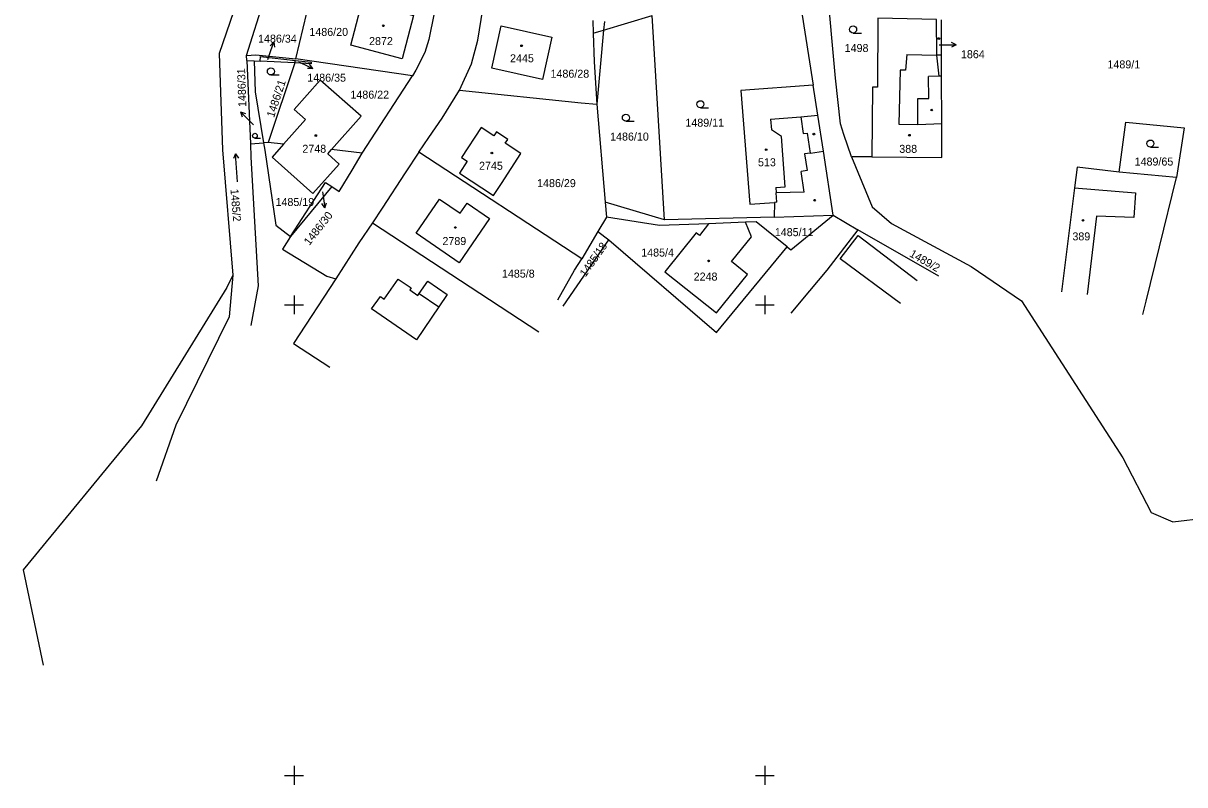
# Model space of a CAD drawing. Extents: x -779302 to -774398, y -1144902 to -1142831.
# Drawn here: x -777657.5 to -777410.8, y -1144102 to -1143940.2 of the extents above; entities that cross this region are included whole.
import ezdxf

# ---------------------------------------------------------------- set-up
doc = ezdxf.new("R2010")
doc.units = 0
for name, color, linetype in [('hektosit - Vrstva 5', 7, 'Continuous'), ('Hranice parcel', 7, 'Continuous'), ('Parcelní čísla', 7, 'Continuous'), ('Pop  PČ popisy', 7, 'Continuous'), ('Vnitřní kresba', 7, 'Continuous'), ('Značky budov', 7, 'Continuous'), ('Značky kultur', 7, 'Continuous')]:
    doc.layers.add(name, color=color, linetype=linetype)

msp = doc.modelspace()

# ---------------------------------------------------------------- linework, layer by layer
at = {"layer": 'hektosit - Vrstva 5'}
for p, q in [((-777600, -1143998), (-777600, -1144002)), ((-777500, -1143998), (-777500, -1144002)), ((-777602, -1144000), (-777598, -1144000)), ((-777502, -1144000), (-777498, -1144000)), ((-777600, -1144098), (-777600, -1144102)), ((-777500, -1144098), (-777500, -1144102)), ((-777602, -1144100), (-777598, -1144100)), ((-777502, -1144100), (-777498, -1144100))]:
    msp.add_line(p, q, dxfattribs=at)
at = {"layer": 'Hranice parcel'}
for p, q in [((-777610.11, -1143947), (-777604.83, -1143930.41)), ((-777599.61, -1143947.71), (-777595.69, -1143931.03)), ((-777521.32, -1143981.98), (-777523.95, -1143938.51)), ((-777492.29, -1143937.13), (-777489.74, -1143953.34)), ((-777536.53, -1143939.56), (-777536.43, -1143942.28)), ((-777610.11, -1143947), (-777608.1, -1143946.91)), ((-777610.06, -1143948.1), (-777610.11, -1143947)), ((-777610.06, -1143948.1), (-777609.28, -1143965.78)), ((-777610.06, -1143948.1), (-777608.45, -1143948.17)), ((-777608.45, -1143948.17), (-777607.23, -1143948.23)), ((-777608.1, -1143946.91), (-777599.61, -1143947.71)), ((-777599.81, -1143948.56), (-777607.23, -1143948.23)), ((-777599.81, -1143948.56), (-777605.49, -1143965.54)), ((-777599.81, -1143948.56), (-777599.7, -1143948.08)), ((-777574.85, -1143951.34), (-777599.61, -1143947.71)), ((-777585.5, -1143967.77), (-777574.85, -1143951.34)), ((-777462.43, -1143951.45), (-777462.93, -1143951.45)), ((-777535.65, -1143957.4), (-777533.91, -1143978.23)), ((-777609.28, -1143965.78), (-777606.48, -1143965.6)), ((-777605.49, -1143965.54), (-777606.48, -1143965.6)), ((-777602.23, -1143965.9), (-777605.49, -1143965.54)), ((-777585.5, -1143967.77), (-777592.03, -1143967.04)), ((-777538.87, -1143990.25), (-777573.5, -1143967.56)), ((-777477.24, -1143968.59), (-777481.58, -1143968.55)), ((-777412.57, -1143972.94), (-777424.73, -1143971.85)), ((-777592, -1143974.88), (-777600.73, -1143985.51)), ((-777521.32, -1143981.98), (-777533.91, -1143978.23)), ((-777533.91, -1143978.23), (-777533.62, -1143981.38)), ((-777497.98, -1143981.37), (-777485.45, -1143980.98)), ((-777485.45, -1143980.98), (-777480.26, -1143984.1)), ((-777583.34, -1143982.59), (-777548.02, -1144005.72)), ((-777533.62, -1143981.38), (-777535.46, -1143984.43)), ((-777522.37, -1143983.19), (-777533.62, -1143981.38)), ((-777511.99, -1143982.77), (-777522.37, -1143983.19)), ((-777497.98, -1143981.37), (-777521.32, -1143981.98)), ((-777504.13, -1143982.45), (-777511.99, -1143982.77)), ((-777501.82, -1143982.36), (-777504.13, -1143982.45)), ((-777495.24, -1143987.67), (-777501.82, -1143982.36)), ((-777535.46, -1143984.43), (-777538.87, -1143990.25)), ((-777535.46, -1143984.43), (-777533.13, -1143986.17)), ((-777463.05, -1143993.95), (-777480.26, -1143984.1)), ((-777542.83, -1144000.32), (-777533.13, -1143986.17)), ((-777533.13, -1143986.17), (-777510.23, -1144005.9)), ((-777510.23, -1144005.9), (-777495.24, -1143987.67)), ((-777613.01, -1143993.74), (-777613.76, -1144002.59))]:
    msp.add_line(p, q, dxfattribs=at)
for points in [[(-777609.79, -1143928.82), (-777615.93, -1143946.59), (-777615.23, -1143967.07), (-777613.01, -1143993.74)], [(-777481.58, -1143968.55), (-777483.22, -1143963.84), (-777483.95, -1143961.55), (-777484.96, -1143951.84), (-777486.85, -1143931.42)], [(-777569.92, -1143933.75), (-777570.21, -1143938.03), (-777571.39, -1143943.64), (-777572.23, -1143946.4), (-777574.1, -1143950.18), (-777574.85, -1143951.34)], [(-777577.07, -1143947.74), (-777587.96, -1143944.87), (-777585.52, -1143935.63), (-777574.61, -1143938.51), (-777577.07, -1143947.74)], [(-777564.88, -1143954.4), (-777562.32, -1143948.83), (-777560.96, -1143943.75), (-777559.88, -1143937.19)], [(-777536.43, -1143942.28), (-777534.24, -1143941.62), (-777523.95, -1143938.51)], [(-777558.02, -1143949.7), (-777556.04, -1143940.71), (-777545.24, -1143943.13), (-777547.25, -1143952.1), (-777558.02, -1143949.7)], [(-777463.49, -1143939.4), (-777476, -1143939.12), (-777476.05, -1143953.74), (-777477.1, -1143953.73), (-777477.24, -1143968.59)], [(-777462.93, -1143951.45), (-777463.45, -1143946.96), (-777463.49, -1143939.4)], [(-777462.43, -1143951.45), (-777462.45, -1143946.98), (-777462.49, -1143939.42)], [(-777536.43, -1143942.28), (-777536.22, -1143948.39), (-777535.65, -1143957.4)], [(-777608.45, -1143948.17), (-777608.24, -1143954.74), (-777606.48, -1143965.6)], [(-777607.23, -1143948.23), (-777607.11, -1143947.25), (-777599.7, -1143948.08)], [(-777599.7, -1143948.08), (-777596.35, -1143948.45), (-777596.4, -1143948.77), (-777599.81, -1143948.56)], [(-777592.03, -1143967.04), (-777585.75, -1143959.95), (-777594.47, -1143952.26), (-777599.98, -1143958.47), (-777597.55, -1143960.64), (-777602.23, -1143965.9)], [(-777489.74, -1143953.34), (-777505.07, -1143954.46), (-777503.2, -1143978.6), (-777497.92, -1143978.24), (-777497.98, -1143981.37)], [(-777485.45, -1143980.98), (-777487.53, -1143967.33), (-777488.73, -1143959.74), (-777489.74, -1143953.34)], [(-777477.24, -1143968.59), (-777462.41, -1143968.73), (-777462.41, -1143961.51), (-777462.43, -1143951.45)], [(-777573.5, -1143967.56), (-777571.37, -1143964.42), (-777568.52, -1143960.36), (-777564.88, -1143954.4)], [(-777564.88, -1143954.4), (-777539, -1143957.11), (-777535.65, -1143957.4)], [(-777424.73, -1143971.85), (-777423.31, -1143961.18), (-777410.93, -1143962.41), (-777412.57, -1143972.94)], [(-777554.61, -1143964.85), (-777557, -1143963.23), (-777557.57, -1143964.09), (-777560.23, -1143962.34), (-777564.43, -1143968.71), (-777563.23, -1143969.49), (-777564.88, -1143972.01), (-777557.61, -1143976.76), (-777555.96, -1143974.24), (-777551.83, -1143967.87), (-777555.16, -1143965.68), (-777554.61, -1143964.85)], [(-777609.28, -1143965.78), (-777609.16, -1143968.64), (-777607.6, -1143995.95), (-777609.19, -1144004.38)], [(-777606.48, -1143965.6), (-777606.23, -1143967.17), (-777603.89, -1143983.05), (-777600.73, -1143985.51)], [(-777602.23, -1143965.9), (-777604.63, -1143968.6), (-777595.99, -1143976.35), (-777590.45, -1143970.1), (-777592.85, -1143967.96), (-777592.03, -1143967.04)], [(-777592, -1143974.88), (-777590.41, -1143975.94), (-777587.69, -1143971.42), (-777585.5, -1143967.77)], [(-777573.5, -1143967.56), (-777576.4, -1143971.94), (-777581.32, -1143979.45), (-777583.34, -1143982.59)], [(-777481.58, -1143968.55), (-777477.17, -1143979.2), (-777473.05, -1143982.72), (-777456.14, -1143991.88), (-777445.46, -1143999.14), (-777423.92, -1144032.56), (-777417.93, -1144044.16), (-777413.32, -1144046.11), (-777406.13, -1144045.3), (-777379.07, -1144045.85)], [(-777424.73, -1143971.85), (-777433.65, -1143970.77), (-777434.18, -1143975.17), (-777436.99, -1143997.24)], [(-777419.7, -1144002.05), (-777418.99, -1143999.25), (-777416.17, -1143987.69), (-777412.57, -1143972.94)], [(-777600.73, -1143985.51), (-777593.33, -1143973.99), (-777592, -1143974.88)], [(-777564.96, -1143991.12), (-777574.07, -1143984.8), (-777569.14, -1143977.55), (-777564.7, -1143980.56), (-777563.25, -1143978.42), (-777558.45, -1143981.65), (-777564.96, -1143991.12)], [(-777495.24, -1143987.67), (-777494.46, -1143988.3), (-777485.45, -1143980.98)], [(-777583.34, -1143982.59), (-777586.26, -1143986.86), (-777591.14, -1143994.49)], [(-777511.99, -1143982.77), (-777513.87, -1143985.29), (-777514.55, -1143984.74)], [(-777507.06, -1143990.79), (-777502.81, -1143985.57), (-777504.13, -1143982.45)], [(-777600.73, -1143985.51), (-777602.44, -1143988.17), (-777593.04, -1143993.91), (-777591.14, -1143994.49)], [(-777514.55, -1143984.74), (-777521.21, -1143993), (-777510.26, -1144001.69), (-777503.64, -1143993.55), (-777507.06, -1143990.79)], [(-777480.26, -1143984.1), (-777486.85, -1143992.66), (-777490.53, -1143997.04), (-777494.49, -1144001.76)], [(-777543.95, -1143998.98), (-777540.43, -1143992.65), (-777538.87, -1143990.25)], [(-777613.01, -1143993.74), (-777614.26, -1143996.31), (-777632.39, -1144025.74), (-777657.54, -1144056.3), (-777653.31, -1144076.59)], [(-777591.14, -1143994.49), (-777600.14, -1144008.25), (-777592.38, -1144013.24)], [(-777567.47, -1143997.81), (-777569.25, -1144000.43), (-777574.02, -1144007.43), (-777583.53, -1144000.88), (-777581.67, -1143998.25), (-777580.89, -1143998.79), (-777577.92, -1143994.54), (-777575.14, -1143996.43), (-777575.42, -1143996.84), (-777573.68, -1143998.02), (-777573.4, -1143997.61), (-777571.61, -1143994.99), (-777567.47, -1143997.81)], [(-777613.76, -1144002.59), (-777625.14, -1144025.57), (-777629.33, -1144037.46)]]:
    msp.add_lwpolyline(points, dxfattribs=at)
at = {"layer": 'Pop  PČ popisy'}
for p, q in [((-777605.29, -1143947), (-777604.31, -1143944.16)), ((-777604.31, -1143944.16), (-777605.11, -1143944.95)), ((-777604.31, -1143944.16), (-777604.17, -1143945.27)), ((-777462.95, -1143944.75), (-777462.33, -1143944.76)), ((-777462.33, -1143944.76), (-777459.33, -1143944.76)), ((-777459.33, -1143944.76), (-777460.33, -1143944.26)), ((-777459.33, -1143944.76), (-777460.33, -1143945.26)), ((-777605.6, -1143947.9), (-777605.29, -1143947)), ((-777598.96, -1143948.45), (-777598.74, -1143948.54)), ((-777598.74, -1143948.54), (-777596, -1143949.76)), ((-777596, -1143949.76), (-777596.71, -1143948.9)), ((-777596, -1143949.76), (-777597.12, -1143949.81)), ((-777609.23, -1143961.15), (-777611.35, -1143959.03)), ((-777611.35, -1143959.03), (-777610.29, -1143959.38)), ((-777611.35, -1143959.03), (-777611, -1143960.09)), ((-777608.65, -1143961.73), (-777609.23, -1143961.15)), ((-777593.98, -1143976), (-777593.91, -1143976.43)), ((-777593.44, -1143979.39), (-777594.09, -1143978.48)), ((-777593.91, -1143976.43), (-777593.44, -1143979.39)), ((-777593.44, -1143979.39), (-777593.1, -1143978.33))]:
    msp.add_line(p, q, dxfattribs=at)
at = {"layer": 'Vnitřní kresba'}
for p, q in [((-777534.08, -1143939.81), (-777534.24, -1143941.62)), ((-777534.24, -1143941.62), (-777535.65, -1143957.4)), ((-777469.85, -1143946.85), (-777470.1, -1143950.16)), ((-777469.85, -1143946.85), (-777463.45, -1143946.96)), ((-777462.45, -1143946.98), (-777463.45, -1143946.96)), ((-777471.27, -1143950.14), (-777471.5, -1143961.64)), ((-777470.1, -1143950.16), (-777471.27, -1143950.14)), ((-777462.93, -1143951.45), (-777465.23, -1143951.47)), ((-777465.13, -1143956.19), (-777465.23, -1143951.47)), ((-777467.51, -1143956.2), (-777465.13, -1143956.19)), ((-777467.5, -1143961.67), (-777467.51, -1143956.2)), ((-777498.78, -1143960.59), (-777492.37, -1143960.05)), ((-777498.78, -1143960.59), (-777498.61, -1143962.83)), ((-777492.37, -1143960.05), (-777488.73, -1143959.74)), ((-777492.37, -1143960.05), (-777491.83, -1143963.64)), ((-777496.48, -1143964.21), (-777498.61, -1143962.83)), ((-777491.83, -1143963.64), (-777490.96, -1143963.51)), ((-777490.3, -1143967.75), (-777490.96, -1143963.51)), ((-777471.5, -1143961.64), (-777467.5, -1143961.67)), ((-777467.5, -1143961.67), (-777462.41, -1143961.51)), ((-777495.65, -1143974.93), (-777496.48, -1143964.21)), ((-777490.3, -1143967.75), (-777491.57, -1143967.94)), ((-777491.57, -1143967.94), (-777491.03, -1143971.46)), ((-777490.3, -1143967.75), (-777487.53, -1143967.33)), ((-777491.03, -1143971.46), (-777492.29, -1143971.65)), ((-777491.61, -1143976.09), (-777492.29, -1143971.65)), ((-777497.67, -1143975.08), (-777495.65, -1143974.93)), ((-777497.67, -1143975.08), (-777497.58, -1143976.21)), ((-777491.61, -1143976.09), (-777497.58, -1143976.21)), ((-777434.18, -1143975.17), (-777421.25, -1143976.21)), ((-777497.42, -1143978.21), (-777497.92, -1143978.24)), ((-777497.42, -1143978.21), (-777497.58, -1143976.21)), ((-777421.25, -1143976.21), (-777421.57, -1143981.47)), ((-777429.52, -1143981.19), (-777431.51, -1143997.85)), ((-777421.57, -1143981.47), (-777429.52, -1143981.19)), ((-777483.96, -1143990.21), (-777480.16, -1143985.27)), ((-777480.16, -1143985.27), (-777467.6, -1143994.84)), ((-777471.17, -1143999.75), (-777483.96, -1143990.21)), ((-777573.4, -1143997.61), (-777569.25, -1144000.43))]:
    msp.add_line(p, q, dxfattribs=at)
at = {"layer": 'Značky budov'}
for centre in [(-777581.05, -1143940.71), (-777463.02, -1143943.43), (-777551.67, -1143944.97), (-777464.54, -1143958.62), (-777489.57, -1143963.74), (-777595.38, -1143964.04), (-777469.26, -1143963.97), (-777557.98, -1143967.76), (-777499.71, -1143967.04), (-777489.4, -1143977.78), (-777565.74, -1143983.58), (-777432.41, -1143982.06), (-777511.93, -1143990.68)]:
    msp.add_circle(centre, 0.175, dxfattribs=at)
at = {"layer": 'Značky kultur'}
for p, q in [((-777481.24, -1143942.25), (-777479.49, -1143942.25)), ((-777604.93, -1143951.17), (-777603.18, -1143951.17)), ((-777513.68, -1143958.13), (-777511.93, -1143958.13)), ((-777529.51, -1143961), (-777527.76, -1143961)), ((-777608.31, -1143964.57), (-777607.13, -1143964.57)), ((-777612.41, -1143967.9), (-777612.84, -1143968.91)), ((-777611.99, -1143973.89), (-777612.41, -1143967.9)), ((-777612.41, -1143967.9), (-777611.84, -1143968.84)), ((-777418.08, -1143966.49), (-777416.33, -1143966.49))]:
    msp.add_line(p, q, dxfattribs=at)
for centre, radius in [((-777481.24, -1143941.5), 0.75), ((-777604.93, -1143950.42), 0.75), ((-777513.68, -1143957.38), 0.75), ((-777529.51, -1143960.25), 0.75), ((-777608.31, -1143964.07), 0.502), ((-777418.08, -1143965.74), 0.75)]:
    msp.add_circle(centre, radius, dxfattribs=at)

# ---------------------------------------------------------------- texts
at = {"layer": 'Parcelní čísla'}
for s, p in [('1486/20', (-777596.75, -1143942.87)), ('1486/34', (-777607.65, -1143944.3)), ('2872', (-777584.07, -1143944.81)), ('1498', (-777483.03, -1143946.29)), ('1864', (-777458.33, -1143947.61)), ('2445', (-777554.12, -1143948.47)), ('1489/1', (-777427.2, -1143949.77)), ('1486/35', (-777597.19, -1143952.59)), ('1486/28', (-777545.52, -1143951.75)), ('1486/22', (-777588.03, -1143956.2)), ('1489/11', (-777516.87, -1143962.16)), ('1486/10', (-777532.86, -1143965.11)), ('2748', (-777598.24, -1143967.7)), ('388', (-777471.43, -1143967.72)), ('1489/65', (-777421.43, -1143970.42)), ('2745', (-777560.71, -1143971.32)), ('513', (-777501.44, -1143970.57)), ('1486/29', (-777548.37, -1143975)), ('1485/19', (-777603.94, -1143979.01)), ('2789', (-777568.48, -1143987.31)), ('1485/11', (-777497.87, -1143985.42)), ('389', (-777434.65, -1143986.32)), ('1485/4', (-777526.25, -1143989.75)), ('1485/8', (-777555.84, -1143994.23)), ('2248', (-777515.11, -1143994.86))]:
    msp.add_text(s, height=1.7, dxfattribs=at).set_placement(p)
for s, rotation, p in [('1486/31', 92, (-777610.13, -1143957.94)), ('1486/21', 72, (-777604.27, -1143960.34)), ('1485/2', 275, (-777613.52, -1143975.46)), ('1486/30', 52, (-777596.74, -1143987.51)), ('1485/18', 55, (-777538.09, -1143994.22)), ('1489/2', 330, (-777469.42, -1143989.63))]:
    msp.add_text(s, height=1.7, rotation=rotation, dxfattribs=at).set_placement(p)

doc.saveas('drawing.dxf')
